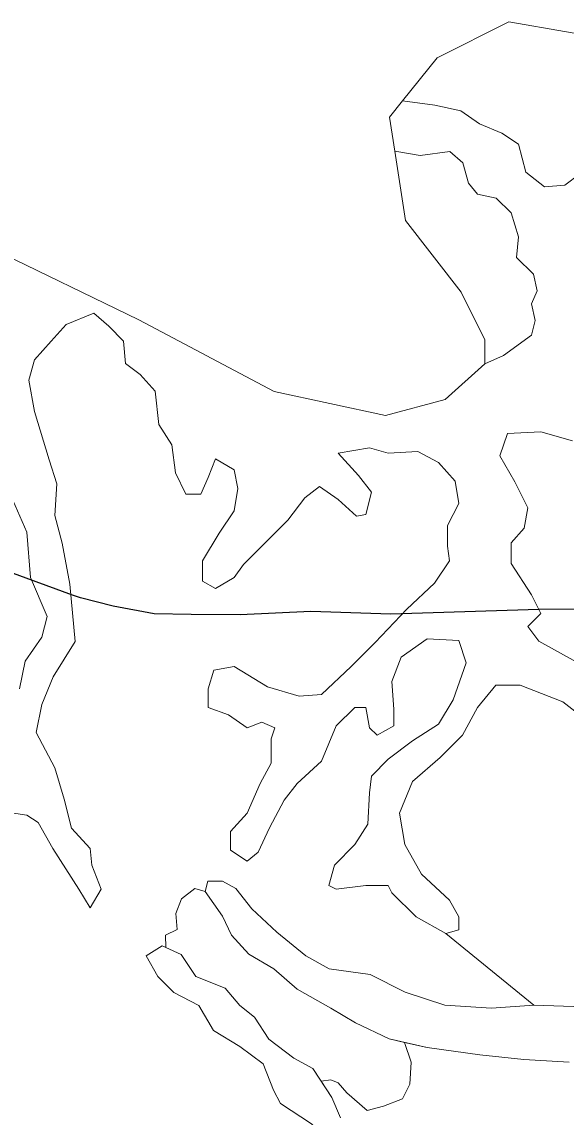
# Model space of a CAD drawing. Extents: x 553962 to 842807, y 8883888 to 9032388.
# Drawn here: x 745016 to 748310, y 8922434 to 8929064 of the extents above; entities that cross this region are included whole.
import ezdxf

# ---------------------------------------------------------------- set-up
doc = ezdxf.new("R2010")
doc.units = 0
doc.header["$LTSCALE"] = 160
doc.layers.add('15', color=7, linetype='Continuous', lineweight=25)
doc.layers.add('4', color=7, linetype='Continuous', lineweight=13)

msp = doc.modelspace()

# ---------------------------------------------------------------- linework, layer by layer
at = {"layer": '15'}
for points in [[(745369.8, 8925577.3), (745323, 8925594.1), (744341.2, 8925952.5), (744183.4, 8925998.7), (744096.9, 8926019.2), (743954.3, 8926029.7), (743572.1, 8926010), (743134, 8926021), (742629.9, 8926077.9), (742426.2, 8926098.7), (742115.8, 8926185.9), (742048.5, 8926210.1)], [(754604.6, 8924110), (753215.6, 8924601.6), (752676.4, 8924806.3), (751709.6, 8925123.9), (751043.2, 8925390), (750860, 8925426), (750676.7, 8925462), (750574.8, 8925472.4), (750269.3, 8925493.3), (750065.5, 8925498.8), (749607, 8925499.7), (749148.6, 8925510.7), (748771.6, 8925511.4), (748145, 8925507.4), (747248.3, 8925478.5), (746764.4, 8925494.7), (746336.4, 8925475.1), (746040.9, 8925475.7), (745816.8, 8925481.2), (745567.3, 8925527.5), (745369.8, 8925577.3)]]:
    msp.add_lwpolyline(points, dxfattribs=at)
at = {"layer": '4'}
msp.add_line((747582.1, 8923544.2), (748115.7, 8923110.3), dxfattribs=at)
for points in [[(747963.6, 8929063.8), (747530, 8928847.2), (747320.2, 8928585.4), (747516.2, 8928559.1), (747673.6, 8928525.4), (747786, 8928446.8), (747920.9, 8928390.7), (748022.1, 8928323.3), (748067, 8928154.8), (748179.4, 8928065), (748303.1, 8928076.3), (748393, 8928143.6), (748426.8, 8928255.9), (748438, 8928390.7), (748505.5, 8928514.2), (748606.6, 8928581.5), (748730.3, 8928682.6), (748848.2, 8928863.8), (748662.2, 8928943.5)], [(747272.6, 8928280.7), (747337.3, 8927860.7), (747674.5, 8927427.7), (747819.1, 8927138.9), (747819.1, 8926994.6), (747932.1, 8927043.3), (748100.7, 8927166.8), (748123.2, 8927256.6), (748100.7, 8927357.7), (748134.5, 8927436.2), (748112, 8927537.3), (748010.8, 8927638.4), (748022.1, 8927761.9), (747977.1, 8927907.8), (747887.2, 8927997.7), (747774.7, 8928020.1), (747718.5, 8928087.5), (747684.8, 8928211), (747606.1, 8928278.4), (747426.2, 8928255.9)], [(746776.9, 8922728.8), (746827.8, 8922650.7), (746885.5, 8922659.5), (746929.8, 8922641.8), (746982.8, 8922579.9), (747106.8, 8922473.9), (747204.1, 8922500.4), (747319.2, 8922544.6), (747363.4, 8922633), (747372.2, 8922765.6), (747331.3, 8922885.8), (747239.5, 8922907), (747036, 8923004.2), (746885.5, 8923092.6), (746682, 8923207.5), (746540.3, 8923331.3), (746389.9, 8923419.7), (746283.7, 8923534.6), (746230.6, 8923649.5), (746124.4, 8923799.8), (746062.5, 8923817.4), (745982.8, 8923755.6), (745947.4, 8923667.2), (745956.2, 8923569.9), (745885.5, 8923534.6), (745888.1, 8923460.8), (745980.4, 8923418.3), (746068.9, 8923285.7), (746245.9, 8923215), (746334.4, 8923108.9), (746422.9, 8923038.2), (746511.4, 8922905.6), (746661.9, 8922790.7)]]:
    msp.add_lwpolyline(points, close=True, dxfattribs=at)
for points in [[(747320.2, 8928585.4), (747240.9, 8928486.3), (747272.6, 8928280.7), (747426.2, 8928255.9), (747606.1, 8928278.4), (747684.8, 8928211), (747718.5, 8928087.5), (747774.7, 8928020.1), (747887.2, 8927997.7), (747977.1, 8927907.8), (748022.1, 8927761.9), (748010.8, 8927638.4), (748112, 8927537.3), (748134.5, 8927436.2), (748100.7, 8927357.7), (748123.2, 8927256.6), (748100.7, 8927166.8), (747932.1, 8927043.3), (747819.1, 8926994.6), (747578.2, 8926778), (747216.8, 8926681.8), (746542.3, 8926826.1)], [(748393, 8928143.6), (748303.1, 8928076.3), (748179.4, 8928065), (748067, 8928154.8), (748022.1, 8928323.3), (747920.9, 8928390.7), (747786, 8928446.8), (747673.6, 8928525.4), (747516.2, 8928559.1), (747320.2, 8928585.4)], [(746542.3, 8926826.1), (745723.3, 8927259.2), (744831.9, 8927692.3)], [(746356.7, 8925778.6), (746300.5, 8925700), (746188.1, 8925632.7), (746109.4, 8925677.6), (746109.4, 8925801.1), (746210.5, 8925969.5), (746300.5, 8926104.2), (746323, 8926239), (746300.5, 8926351.3), (746188.1, 8926418.6), (746143.1, 8926306.4), (746098.1, 8926205.3), (746008.2, 8926205.3), (745946, 8926334), (745923.5, 8926502.5), (745844.8, 8926626), (745822.3, 8926828.1), (745732.4, 8926929.1), (745642.5, 8926996.5), (745631.2, 8927131.2), (745541.3, 8927221.1), (745451.3, 8927299.7), (745282.7, 8927232.3), (745192.8, 8927131.2), (745091.6, 8927019), (745057.9, 8926895.4), (745091.6, 8926704.6), (745181.6, 8926412.6), (745226.5, 8926266.7), (745215.3, 8926075.8), (745260.2, 8925907.4), (745305.2, 8925660.3), (745338.9, 8925312.3), (745204, 8925098.9), (745136.6, 8924930.5), (745102.8, 8924762.1), (745215.3, 8924548.8), (745271.5, 8924357.9), (745315.7, 8924183.5), (745428.2, 8924060), (745439.4, 8923959), (745495.6, 8923813), (745428.2, 8923700.7), (745360.7, 8923813), (745203.3, 8924060), (745113.4, 8924217.2), (745045.9, 8924262.1), (744899.8, 8924284.6)], [(745315.7, 8924183.5), (745271.5, 8924357.9), (745215.3, 8924548.8), (745102.8, 8924762.1), (745136.6, 8924930.5), (745204, 8925098.9), (745338.9, 8925312.3), (745305.2, 8925660.3), (745260.2, 8925907.4), (745215.3, 8926075.8), (745226.5, 8926266.7), (745181.6, 8926412.6), (745091.6, 8926704.6), (745057.9, 8926895.4), (745091.6, 8927019), (745192.8, 8927131.2), (745282.7, 8927232.3), (745451.3, 8927299.7), (745541.3, 8927221.1), (745631.2, 8927131.2), (745642.5, 8926996.5), (745732.4, 8926929.1), (745822.3, 8926828.1), (745844.8, 8926626), (745923.5, 8926502.5), (745946, 8926334), (746008.2, 8926205.3), (746098.1, 8926205.3), (746143.1, 8926306.4), (746188.1, 8926418.6), (746300.5, 8926351.3), (746323, 8926239), (746300.5, 8926104.2), (746210.5, 8925969.5), (746109.4, 8925801.1), (746109.4, 8925677.6), (746188.1, 8925632.7), (746300.5, 8925700), (746356.7, 8925778.6), (746480.3, 8925902.1), (746626.5, 8926048.1), (746727.7, 8926182.8), (746817.6, 8926250.2), (746930, 8926171.6), (747042.4, 8926070.6), (747098.7, 8926081.8), (747132.4, 8926216.5), (747053.7, 8926317.6), (746930, 8926452.3), (747121.1, 8926486), (747233.6, 8926452.3), (747413.4, 8926463.6), (747537.1, 8926396.2), (747638.3, 8926283.9), (747660.7, 8926149.2), (747593.3, 8926014.4), (747593.3, 8925890.9), (747604.5, 8925801.1), (747514.6, 8925666.3), (747346, 8925509.2), (747154.9, 8925307), (747008.7, 8925161.1), (746828.8, 8924992.7), (746693.9, 8924981.4), (746502.8, 8925037.6), (746300.5, 8925161.1), (746176.8, 8925138.6), (746143.1, 8925026.3), (746143.1, 8924914.1), (746266.8, 8924869.1), (746379.2, 8924790.6), (746469.1, 8924824.2), (746547.8, 8924790.6), (746525.3, 8924723.2), (746525.3, 8924577.2), (746457.9, 8924453.7), (746379.2, 8924274.1), (746278, 8924161.8), (746278, 8924049.5), (746379.2, 8923982.1), (746446.6, 8924038.3), (746514.1, 8924184.2), (746604, 8924352.7), (746682.7, 8924453.7), (746828.8, 8924588.4), (746918.8, 8924801.8), (747031.2, 8924914.1), (747098.7, 8924914.1), (747121.1, 8924790.6), (747166.1, 8924745.6), (747267.3, 8924801.8), (747267.3, 8924902.8), (747256, 8925071.2), (747312.2, 8925217.2), (747469.6, 8925329.5), (747660.7, 8925318.3), (747705.7, 8925183.5), (747627, 8924959), (747537.1, 8924813), (747379.7, 8924711.9), (747233.6, 8924599.7)], [(748370.6, 8925190.6), (748145.7, 8925314.1), (748078.3, 8925403.9), (748157, 8925482.5), (748100.7, 8925594.8), (747977.1, 8925785.7), (747977.1, 8925909.2), (748055.8, 8925999), (748078.3, 8926122.6), (747999.6, 8926279.7), (747909.6, 8926436.9), (747954.6, 8926571.7), (748157, 8926582.9), (748348.1, 8926526.8)], [(748348.1, 8926526.8), (748157, 8926582.9), (747954.6, 8926571.7), (747909.6, 8926436.9), (747999.6, 8926279.7), (748078.3, 8926122.6), (748055.8, 8925999), (747977.1, 8925909.2), (747977.1, 8925785.7), (748100.7, 8925594.8), (748157, 8925482.5), (748078.3, 8925403.9), (748145.7, 8925314.1), (748370.6, 8925190.6)], [(746334.4, 8922861.4), (746175.1, 8922958.6), (746086.6, 8923108.9), (745936.2, 8923188.5), (745838.8, 8923285.7), (745768, 8923409.4), (745865.4, 8923471.3), (745888.1, 8923460.8), (745885.5, 8923534.6), (745956.2, 8923569.9), (745947.4, 8923667.2), (745982.8, 8923755.6), (746062.5, 8923817.4), (746124.4, 8923799.8), (746142.1, 8923861.6), (746230.6, 8923861.6), (746310.2, 8923817.4), (746407.6, 8923693.7), (746558.1, 8923552.3), (746735.1, 8923410.8), (746876.7, 8923331.3), (747124.5, 8923295.9), (747336.8, 8923189.8), (747575.8, 8923110.3), (747859, 8923092.6), (748115.7, 8923110.3), (747582.1, 8923544.2), (747402.2, 8923645.3), (747256, 8923791.2), (747233.6, 8923836.2), (747098.7, 8923836.2), (746918.8, 8923813.7), (746873.8, 8923836.2), (746907.5, 8923959.7), (747031.2, 8924083.2), (747109.9, 8924206.7), (747121.1, 8924397.6), (747132.4, 8924498.6), (747233.6, 8924599.7), (747379.7, 8924711.9), (747537.1, 8924813), (747627, 8924959), (747705.7, 8925183.5), (747660.7, 8925318.3), (747469.6, 8925329.5), (747312.2, 8925217.2), (747256, 8925071.2), (747267.3, 8924902.8), (747267.3, 8924801.8), (747166.1, 8924745.6), (747121.1, 8924790.6), (747098.7, 8924914.1), (747031.2, 8924914.1), (746918.8, 8924801.8), (746828.8, 8924588.4), (746682.7, 8924453.7), (746604, 8924352.7), (746514.1, 8924184.2), (746446.6, 8924038.3), (746379.2, 8923982.1), (746278, 8924049.5), (746278, 8924161.8), (746379.2, 8924274.1), (746457.9, 8924453.7), (746525.3, 8924577.2), (746525.3, 8924723.2), (746547.8, 8924790.6), (746469.1, 8924824.2), (746379.2, 8924790.6), (746266.8, 8924869.1), (746143.1, 8924914.1), (746143.1, 8925026.3), (746176.8, 8925138.6), (746300.5, 8925161.1), (746502.8, 8925037.6), (746693.9, 8924981.4), (746828.8, 8924992.7), (747008.7, 8925161.1), (747154.9, 8925307), (747346, 8925509.2), (747514.6, 8925666.3), (747604.5, 8925801.1), (747593.3, 8925890.9), (747593.3, 8926014.4), (747660.7, 8926149.2), (747638.3, 8926283.9), (747537.1, 8926396.2), (747413.4, 8926463.6), (747233.6, 8926452.3), (747121.1, 8926486), (746930, 8926452.3), (747053.7, 8926317.6), (747132.4, 8926216.5), (747098.7, 8926081.8), (747042.4, 8926070.6), (746930, 8926171.6), (746817.6, 8926250.2), (746727.7, 8926182.8), (746626.5, 8926048.1), (746480.3, 8925902.1), (746356.7, 8925778.6)], [(744932.5, 8926232.6), (745044.9, 8925974.3), (745068.4, 8925699.3), (745169.6, 8925463.6), (745135.9, 8925340), (745034.7, 8925194.1), (745001, 8925025.7)], [(745001, 8925025.7), (745034.7, 8925194.1), (745135.9, 8925340), (745169.6, 8925463.6), (745068.4, 8925699.3), (745044.9, 8925974.3), (744932.5, 8926232.6)], [(747233.6, 8924599.7), (747132.4, 8924498.6), (747121.1, 8924397.6), (747109.9, 8924206.7), (747031.2, 8924083.2), (746907.5, 8923959.7), (746873.8, 8923836.2), (746918.8, 8923813.7), (747098.7, 8923836.2), (747233.6, 8923836.2), (747256, 8923791.2), (747402.2, 8923645.3), (747582.1, 8923544.2), (747660.7, 8923566.7), (747660.7, 8923645.3), (747604.5, 8923746.3), (747435.9, 8923903.5), (747334.7, 8924083.2), (747301, 8924274.1), (747379.7, 8924464.9), (747548.3, 8924610.9), (747683.2, 8924745.6), (747773.2, 8924914.1), (747885.6, 8925048.8), (748031.7, 8925048.8), (748290.3, 8924947.7), (748436.4, 8924835.5)], [(748436.4, 8924835.5), (748290.3, 8924947.7), (748031.7, 8925048.8), (747885.6, 8925048.8), (747773.2, 8924914.1), (747683.2, 8924745.6), (747548.3, 8924610.9), (747379.7, 8924464.9), (747301, 8924274.1), (747334.7, 8924083.2), (747435.9, 8923903.5), (747604.5, 8923746.3), (747660.7, 8923645.3), (747660.7, 8923566.7), (747582.1, 8923544.2), (748115.7, 8923110.3), (748416.6, 8923101.5)], [(744899.8, 8924284.6), (745045.9, 8924262.1), (745113.4, 8924217.2), (745203.3, 8924060), (745360.7, 8923813), (745428.2, 8923700.7), (745495.6, 8923813), (745439.4, 8923959), (745428.2, 8924060), (745315.7, 8924183.5)], [(748416.6, 8923101.5), (748115.7, 8923110.3), (747859, 8923092.6), (747575.8, 8923110.3), (747336.8, 8923189.8), (747124.5, 8923295.9), (746876.7, 8923331.3), (746735.1, 8923410.8), (746558.1, 8923552.3), (746407.6, 8923693.7), (746310.2, 8923817.4), (746230.6, 8923861.6), (746142.1, 8923861.6), (746124.4, 8923799.8), (746230.6, 8923649.5), (746283.7, 8923534.6), (746389.9, 8923419.7), (746540.3, 8923331.3), (746682, 8923207.5), (746885.5, 8923092.6), (747036, 8923004.2), (747239.5, 8922907), (747469.6, 8922854), (747788.2, 8922809.8), (748053.7, 8922783.2), (748328.1, 8922765.6)], [(746945.1, 8922428.3), (746892, 8922552), (746776.9, 8922728.8), (746661.9, 8922790.7), (746511.4, 8922905.6), (746422.9, 8923038.2), (746334.4, 8923108.9), (746245.9, 8923215), (746068.9, 8923285.7), (745980.4, 8923418.3), (745865.4, 8923471.3), (745768, 8923409.4), (745838.8, 8923285.7), (745936.2, 8923188.5), (746086.6, 8923108.9), (746175.1, 8922958.6), (746334.4, 8922861.4), (746476, 8922755.3), (746538, 8922596.2), (746582.2, 8922516.7), (746768.1, 8922392.9)], [(742605.8, 8922393.4), (746874.3, 8922295.7), (746768.1, 8922392.9), (746582.2, 8922516.7), (746538, 8922596.2), (746476, 8922755.3), (746334.4, 8922861.4)], [(748328.1, 8922765.6), (748053.7, 8922783.2), (747788.2, 8922809.8), (747469.6, 8922854), (747331.3, 8922885.8), (747372.2, 8922765.6), (747363.4, 8922633), (747319.2, 8922544.6), (747204.1, 8922500.4), (747106.8, 8922473.9), (746982.8, 8922579.9), (746929.8, 8922641.8), (746885.5, 8922659.5), (746827.8, 8922650.7), (746892, 8922552), (746945.1, 8922428.3)]]:
    msp.add_lwpolyline(points, dxfattribs=at)

doc.saveas('drawing.dxf')
